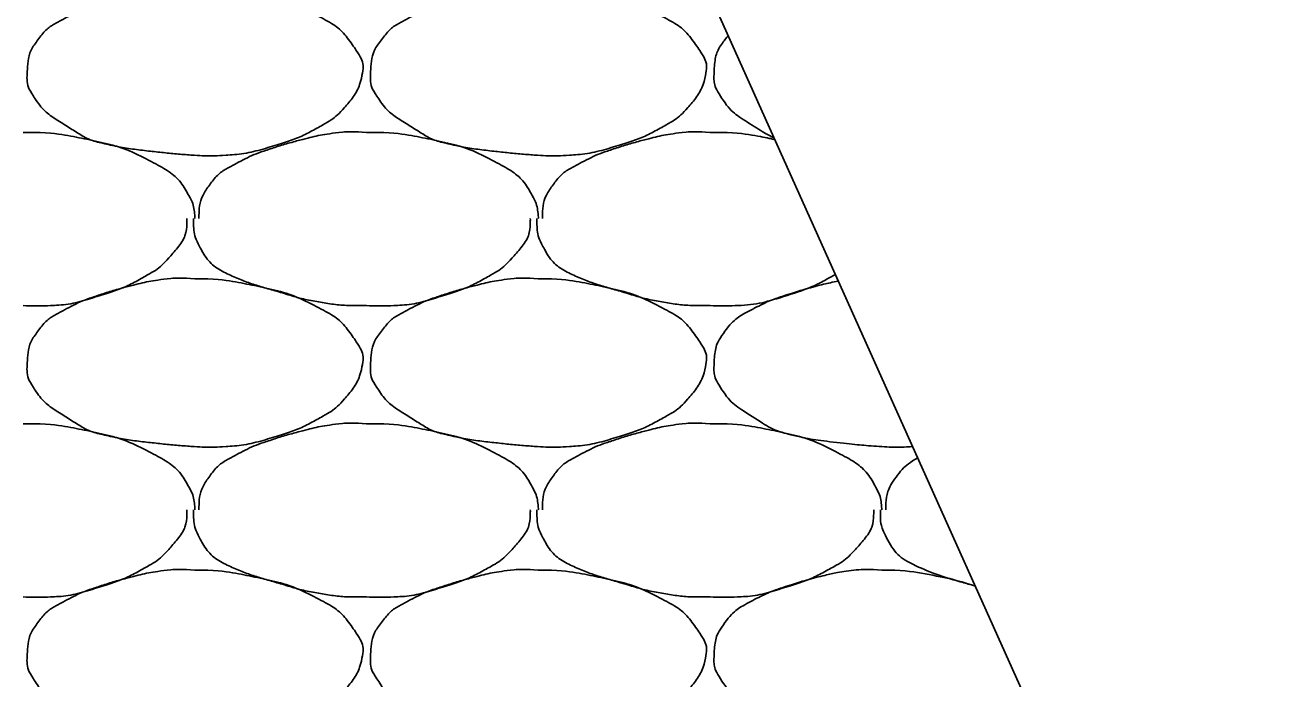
# Model space of a CAD drawing. Extents: x 1373719 to 1374161, y 379835 to 380167.
# Drawn here: x 1373945.913 to 1373947.595, y 379974.746 to 379975.622 of the extents above; entities that cross this region are included whole.
import ezdxf

# ---------------------------------------------------------------- set-up
doc = ezdxf.new("R2010")
doc.units = 0
doc.layers.add('Aggregate Base Course', color=7, linetype='Continuous')
doc.layers.add('SIGNATURE', color=7, linetype='Continuous')

msp = doc.modelspace()

# ---------------------------------------------------------------- linework, layer by layer
at = {"layer": 'Aggregate Base Course'}
for points, degree in [([(1373946.1408, 379975.6726), (1373946.1672, 379975.6729), (1373946.1936, 379975.669), (1373946.22, 379975.6636), (1373946.2522, 379975.657), (1373946.2819, 379975.6472), (1373946.3118, 379975.6312), (1373946.3317, 379975.6205), (1373946.3454, 379975.606), (1373946.3586, 379975.5862), (1373946.3643, 379975.5776), (1373946.3674, 379975.5678), (1373946.3658, 379975.5592), (1373946.3628, 379975.5423), (1373946.354, 379975.5255), (1373946.3406, 379975.5106), (1373946.3322, 379975.5012), (1373946.3238, 379975.4948), (1373946.3136, 379975.489), (1373946.2955, 379975.4787), (1373946.2776, 379975.47), (1373946.2578, 379975.4638), (1373946.2323, 379975.4557), (1373946.2067, 379975.4492), (1373946.1804, 379975.4476), (1373946.1672, 379975.4467), (1373946.154, 379975.4467), (1373946.1408, 379975.4476), (1373946.121, 379975.4489), (1373946.1012, 379975.4508), (1373946.0814, 379975.453), (1373946.0596, 379975.4554), (1373946.0381, 379975.4588), (1373946.0166, 379975.4638), (1373945.999, 379975.4679), (1373945.9838, 379975.4773), (1373945.968, 379975.4872), (1373945.9501, 379975.4984), (1373945.9356, 379975.5093), (1373945.923, 379975.5286), (1373945.9165, 379975.5385), (1373945.9152, 379975.5491), (1373945.9158, 379975.5592), (1373945.9166, 379975.5738), (1373945.9197, 379975.5885), (1373945.9302, 379975.6024), (1373945.9408, 379975.6164), (1373945.9524, 379975.624), (1373945.9662, 379975.6312), (1373945.978, 379975.6373), (1373945.9897, 379975.6431), (1373946.0022, 379975.6474), (1373946.0201, 379975.6534), (1373946.0379, 379975.6588), (1373946.0562, 379975.6636), (1373946.0675, 379975.6665), (1373946.0788, 379975.669), (1373946.0904, 379975.6708), (1373946.1071, 379975.6734), (1373946.1241, 379975.674), (1373946.1408, 379975.6726)], 3), ([(1373946.6016, 379975.6726), (1373946.628, 379975.6729), (1373946.6544, 379975.669), (1373946.6808, 379975.6636), (1373946.713, 379975.657), (1373946.7427, 379975.6472), (1373946.7726, 379975.6312), (1373946.7925, 379975.6205), (1373946.8062, 379975.606), (1373946.8194, 379975.5862), (1373946.8251, 379975.5776), (1373946.8282, 379975.5678), (1373946.8266, 379975.5592), (1373946.8236, 379975.5423), (1373946.8148, 379975.5255), (1373946.8014, 379975.5106), (1373946.793, 379975.5012), (1373946.7846, 379975.4948), (1373946.7744, 379975.489), (1373946.7563, 379975.4787), (1373946.7384, 379975.47), (1373946.7186, 379975.4638), (1373946.6931, 379975.4557), (1373946.6675, 379975.4492), (1373946.6412, 379975.4476), (1373946.628, 379975.4467), (1373946.6148, 379975.4467), (1373946.6016, 379975.4476), (1373946.5818, 379975.4489), (1373946.562, 379975.4508), (1373946.5422, 379975.453), (1373946.5204, 379975.4554), (1373946.4989, 379975.4588), (1373946.4774, 379975.4638), (1373946.4598, 379975.4679), (1373946.4446, 379975.4773), (1373946.4288, 379975.4872), (1373946.4109, 379975.4984), (1373946.3964, 379975.5093), (1373946.3838, 379975.5286), (1373946.3773, 379975.5385), (1373946.376, 379975.5491), (1373946.3766, 379975.5592), (1373946.3774, 379975.5738), (1373946.3805, 379975.5885), (1373946.391, 379975.6024), (1373946.4016, 379975.6164), (1373946.4132, 379975.624), (1373946.427, 379975.6312), (1373946.4388, 379975.6373), (1373946.4505, 379975.6431), (1373946.463, 379975.6474), (1373946.4809, 379975.6534), (1373946.4987, 379975.6588), (1373946.517, 379975.6636), (1373946.5283, 379975.6665), (1373946.5396, 379975.669), (1373946.5512, 379975.6708), (1373946.5679, 379975.6734), (1373946.5849, 379975.674), (1373946.6016, 379975.6726)], 3), ([(1373946.9182, 379975.4708), (1373946.9085, 379975.4754), (1373946.8991, 379975.4812), (1373946.8717, 379975.4984), (1373946.8572, 379975.5093), (1373946.8381, 379975.5385), (1373946.8368, 379975.5491), (1373946.8382, 379975.5738), (1373946.8413, 379975.5885), (1373946.8534, 379975.6044), (1373946.8549, 379975.6064), (1373946.8566, 379975.6082)], 3), ([(1373945.9104, 379975.4782), (1373945.9122, 379975.4781), (1373945.914, 379975.4783), (1373945.9158, 379975.4782)], 2), ([(1373945.9158, 379975.4782), (1373945.9422, 379975.4785), (1373945.9686, 379975.4746), (1373945.995, 379975.4692), (1373946.0272, 379975.4626), (1373946.0569, 379975.4528), (1373946.0868, 379975.4368), (1373946.1067, 379975.4261), (1373946.1226, 379975.4122), (1373946.1336, 379975.3918), (1373946.1383, 379975.383), (1373946.1401, 379975.3741), (1373946.1408, 379975.3648), (1373946.1409, 379975.3642), (1373946.1409, 379975.3636), (1373946.1408, 379975.363)], 3), ([(1373946.1462, 379975.363), (1373946.1462, 379975.3636), (1373946.1462, 379975.3642), (1373946.1462, 379975.3648), (1373946.1465, 379975.3799), (1373946.1508, 379975.3945), (1373946.1606, 379975.408), (1373946.1705, 379975.4216), (1373946.1828, 379975.4296), (1373946.1966, 379975.4368), (1373946.2084, 379975.4429), (1373946.2201, 379975.4487), (1373946.2326, 379975.453), (1373946.2505, 379975.459), (1373946.2683, 379975.4644), (1373946.2866, 379975.4692), (1373946.2979, 379975.4721), (1373946.3092, 379975.4746), (1373946.3208, 379975.4764), (1373946.3375, 379975.479), (1373946.3545, 379975.4796), (1373946.3712, 379975.4782)], 3), ([(1373946.3712, 379975.4782), (1373946.373, 379975.4781), (1373946.3748, 379975.4783), (1373946.3766, 379975.4782)], 2), ([(1373946.3766, 379975.4782), (1373946.403, 379975.4785), (1373946.4294, 379975.4746), (1373946.4558, 379975.4692), (1373946.488, 379975.4626), (1373946.5177, 379975.4528), (1373946.5476, 379975.4368), (1373946.5675, 379975.4261), (1373946.5834, 379975.4122), (1373946.5944, 379975.3918), (1373946.5991, 379975.383), (1373946.6009, 379975.3741), (1373946.6016, 379975.3648), (1373946.6017, 379975.3642), (1373946.6017, 379975.3636), (1373946.6016, 379975.363)], 3), ([(1373946.607, 379975.363), (1373946.607, 379975.3636), (1373946.607, 379975.3642), (1373946.607, 379975.3648), (1373946.6073, 379975.3799), (1373946.6116, 379975.3945), (1373946.6214, 379975.408), (1373946.6313, 379975.4216), (1373946.6436, 379975.4296), (1373946.6574, 379975.4368), (1373946.6692, 379975.4429), (1373946.6809, 379975.4487), (1373946.6934, 379975.453), (1373946.7113, 379975.459), (1373946.7291, 379975.4644), (1373946.7474, 379975.4692), (1373946.7587, 379975.4721), (1373946.77, 379975.4746), (1373946.7816, 379975.4764), (1373946.7983, 379975.479), (1373946.8153, 379975.4796), (1373946.832, 379975.4782)], 3), ([(1373946.832, 379975.4782), (1373946.8338, 379975.4781), (1373946.8356, 379975.4783), (1373946.8374, 379975.4782)], 2), ([(1373946.8374, 379975.4782), (1373946.8638, 379975.4785), (1373946.8902, 379975.4746), (1373946.9175, 379975.469), (1373946.9184, 379975.4688), (1373946.9192, 379975.4686)], 3), ([(1373946.13, 379975.363), (1373946.1301, 379975.3612), (1373946.1301, 379975.3594), (1373946.13, 379975.3576), (1373946.1293, 379975.3393), (1373946.1178, 379975.3235), (1373946.1048, 379975.309), (1373946.0966, 379975.2998), (1373946.088, 379975.2932), (1373946.0778, 379975.2874), (1373946.0597, 379975.2771), (1373946.0418, 379975.2684), (1373946.022, 379975.2622), (1373945.9965, 379975.2541), (1373945.971, 379975.247), (1373945.9446, 379975.246), (1373945.9332, 379975.2455), (1373945.9218, 379975.2455), (1373945.9104, 379975.246)], 3), ([(1373946.3712, 379975.246), (1373946.3688, 379975.246), (1373946.3664, 379975.246), (1373946.364, 379975.246), (1373946.3441, 379975.246), (1373946.3243, 379975.2478), (1373946.3046, 379975.2514), (1373946.2836, 379975.2551), (1373946.2635, 379975.2616), (1373946.2431, 379975.2674), (1373946.2254, 379975.2725), (1373946.2083, 379975.2782), (1373946.1912, 379975.2856), (1373946.1722, 379975.2938), (1373946.1563, 379975.3076), (1373946.1462, 379975.327), (1373946.141, 379975.337), (1373946.139, 379975.3471), (1373946.139, 379975.3576), (1373946.139, 379975.3594), (1373946.139, 379975.3612), (1373946.139, 379975.363)], 3), ([(1373946.5908, 379975.363), (1373946.5909, 379975.3612), (1373946.5909, 379975.3594), (1373946.5908, 379975.3576), (1373946.5901, 379975.3393), (1373946.5786, 379975.3235), (1373946.5656, 379975.309), (1373946.5574, 379975.2998), (1373946.5488, 379975.2932), (1373946.5386, 379975.2874), (1373946.5205, 379975.2771), (1373946.5026, 379975.2684), (1373946.4828, 379975.2622), (1373946.4573, 379975.2541), (1373946.4318, 379975.247), (1373946.4054, 379975.246), (1373946.394, 379975.2455), (1373946.3826, 379975.2455), (1373946.3712, 379975.246)], 3), ([(1373946.832, 379975.246), (1373946.8296, 379975.246), (1373946.8272, 379975.246), (1373946.8248, 379975.246), (1373946.8049, 379975.246), (1373946.7851, 379975.2478), (1373946.7654, 379975.2514), (1373946.7444, 379975.2551), (1373946.7243, 379975.2616), (1373946.7039, 379975.2674), (1373946.6862, 379975.2725), (1373946.6691, 379975.2782), (1373946.652, 379975.2856), (1373946.633, 379975.2938), (1373946.6171, 379975.3076), (1373946.607, 379975.327), (1373946.6018, 379975.337), (1373946.5998, 379975.3471), (1373946.5998, 379975.3576), (1373946.5998, 379975.3594), (1373946.5998, 379975.3612), (1373946.5998, 379975.363)], 3), ([(1373946.1408, 379975.282), (1373946.1672, 379975.2823), (1373946.1936, 379975.2784), (1373946.22, 379975.273), (1373946.2522, 379975.2664), (1373946.2819, 379975.2566), (1373946.3118, 379975.2406), (1373946.3317, 379975.2299), (1373946.3454, 379975.2154), (1373946.3586, 379975.1956), (1373946.3643, 379975.187), (1373946.3674, 379975.1772), (1373946.3658, 379975.1686), (1373946.3628, 379975.1517), (1373946.354, 379975.1349), (1373946.3406, 379975.12), (1373946.3322, 379975.1106), (1373946.3238, 379975.1042), (1373946.3136, 379975.0984), (1373946.2955, 379975.0881), (1373946.2776, 379975.0794), (1373946.2578, 379975.0732), (1373946.2323, 379975.0651), (1373946.2067, 379975.0586), (1373946.1804, 379975.057), (1373946.1672, 379975.0561), (1373946.154, 379975.0561), (1373946.1408, 379975.057), (1373946.121, 379975.0583), (1373946.1012, 379975.0602), (1373946.0814, 379975.0624), (1373946.0596, 379975.0648), (1373946.0381, 379975.0682), (1373946.0166, 379975.0732), (1373945.999, 379975.0773), (1373945.9838, 379975.0867), (1373945.968, 379975.0966), (1373945.9501, 379975.1078), (1373945.9356, 379975.1187), (1373945.923, 379975.138), (1373945.9165, 379975.1479), (1373945.9152, 379975.1585), (1373945.9158, 379975.1686), (1373945.9166, 379975.1832), (1373945.9197, 379975.1979), (1373945.9302, 379975.2118), (1373945.9408, 379975.2258), (1373945.9524, 379975.2334), (1373945.9662, 379975.2406), (1373945.978, 379975.2467), (1373945.9897, 379975.2525), (1373946.0022, 379975.2568), (1373946.0201, 379975.2628), (1373946.0379, 379975.2682), (1373946.0562, 379975.273), (1373946.0675, 379975.2759), (1373946.0788, 379975.2784), (1373946.0904, 379975.2802), (1373946.1071, 379975.2828), (1373946.1241, 379975.2834), (1373946.1408, 379975.282)], 3), ([(1373946.6016, 379975.282), (1373946.628, 379975.2823), (1373946.6544, 379975.2784), (1373946.6808, 379975.273), (1373946.713, 379975.2664), (1373946.7427, 379975.2566), (1373946.7726, 379975.2406), (1373946.7925, 379975.2299), (1373946.8062, 379975.2154), (1373946.8194, 379975.1956), (1373946.8251, 379975.187), (1373946.8282, 379975.1772), (1373946.8266, 379975.1686), (1373946.8236, 379975.1517), (1373946.8148, 379975.1349), (1373946.8014, 379975.12), (1373946.793, 379975.1106), (1373946.7846, 379975.1042), (1373946.7744, 379975.0984), (1373946.7563, 379975.0881), (1373946.7384, 379975.0794), (1373946.7186, 379975.0732), (1373946.6931, 379975.0651), (1373946.6675, 379975.0586), (1373946.6412, 379975.057), (1373946.628, 379975.0561), (1373946.6148, 379975.0561), (1373946.6016, 379975.057), (1373946.5818, 379975.0583), (1373946.562, 379975.0602), (1373946.5422, 379975.0624), (1373946.5204, 379975.0648), (1373946.4989, 379975.0682), (1373946.4774, 379975.0732), (1373946.4598, 379975.0773), (1373946.4446, 379975.0867), (1373946.4288, 379975.0966), (1373946.4109, 379975.1078), (1373946.3964, 379975.1187), (1373946.3838, 379975.138), (1373946.3773, 379975.1479), (1373946.376, 379975.1585), (1373946.3766, 379975.1686), (1373946.3774, 379975.1832), (1373946.3805, 379975.1979), (1373946.391, 379975.2118), (1373946.4016, 379975.2258), (1373946.4132, 379975.2334), (1373946.427, 379975.2406), (1373946.4388, 379975.2467), (1373946.4505, 379975.2525), (1373946.463, 379975.2568), (1373946.4809, 379975.2628), (1373946.4987, 379975.2682), (1373946.517, 379975.273), (1373946.5283, 379975.2759), (1373946.5396, 379975.2784), (1373946.5512, 379975.2802), (1373946.5679, 379975.2828), (1373946.5849, 379975.2834), (1373946.6016, 379975.282)], 3), ([(1373947.0004, 379975.2879), (1373947.0001, 379975.2877), (1373946.9997, 379975.2876), (1373946.9813, 379975.2771), (1373946.9634, 379975.2684), (1373946.9181, 379975.2541), (1373946.8926, 379975.247), (1373946.8548, 379975.2455), (1373946.8434, 379975.2455), (1373946.832, 379975.246)], 3), ([(1373947.104, 379975.0571), (1373947.1034, 379975.0571), (1373947.1027, 379975.057), (1373947.0888, 379975.0561), (1373947.0756, 379975.0561), (1373947.0426, 379975.0583), (1373947.0228, 379975.0602), (1373946.9812, 379975.0648), (1373946.9597, 379975.0682), (1373946.9206, 379975.0773), (1373946.9054, 379975.0867), (1373946.8717, 379975.1078), (1373946.8572, 379975.1187), (1373946.8381, 379975.1479), (1373946.8368, 379975.1585), (1373946.8382, 379975.1832), (1373946.8413, 379975.1979), (1373946.8624, 379975.2258), (1373946.874, 379975.2334), (1373946.8996, 379975.2467), (1373946.9113, 379975.2525), (1373946.9417, 379975.2628), (1373946.9595, 379975.2682), (1373946.9866, 379975.2753), (1373946.9955, 379975.2773), (1373947.0044, 379975.2789)], 3), ([(1373945.9104, 379975.0876), (1373945.9122, 379975.0875), (1373945.914, 379975.0877), (1373945.9158, 379975.0876)], 2), ([(1373945.9158, 379975.0876), (1373945.9422, 379975.0879), (1373945.9686, 379975.084), (1373945.995, 379975.0786), (1373946.0272, 379975.072), (1373946.0569, 379975.0622), (1373946.0868, 379975.0462), (1373946.1067, 379975.0355), (1373946.1226, 379975.0216), (1373946.1336, 379975.0012), (1373946.1383, 379974.9924), (1373946.1401, 379974.9835), (1373946.1408, 379974.9742), (1373946.1409, 379974.9736), (1373946.1409, 379974.973), (1373946.1408, 379974.9724)], 3), ([(1373946.1462, 379974.9724), (1373946.1462, 379974.973), (1373946.1462, 379974.9736), (1373946.1462, 379974.9742), (1373946.1465, 379974.9893), (1373946.1508, 379975.0039), (1373946.1606, 379975.0174), (1373946.1705, 379975.031), (1373946.1828, 379975.039), (1373946.1966, 379975.0462), (1373946.2084, 379975.0523), (1373946.2201, 379975.0581), (1373946.2326, 379975.0624), (1373946.2505, 379975.0684), (1373946.2683, 379975.0738), (1373946.2866, 379975.0786), (1373946.2979, 379975.0815), (1373946.3092, 379975.084), (1373946.3208, 379975.0858), (1373946.3375, 379975.0884), (1373946.3545, 379975.089), (1373946.3712, 379975.0876)], 3), ([(1373946.3712, 379975.0876), (1373946.373, 379975.0875), (1373946.3748, 379975.0877), (1373946.3766, 379975.0876)], 2), ([(1373946.3766, 379975.0876), (1373946.403, 379975.0879), (1373946.4294, 379975.084), (1373946.4558, 379975.0786), (1373946.488, 379975.072), (1373946.5177, 379975.0622), (1373946.5476, 379975.0462), (1373946.5675, 379975.0355), (1373946.5834, 379975.0216), (1373946.5944, 379975.0012), (1373946.5991, 379974.9924), (1373946.6009, 379974.9835), (1373946.6016, 379974.9742), (1373946.6017, 379974.9736), (1373946.6017, 379974.973), (1373946.6016, 379974.9724)], 3), ([(1373946.607, 379974.9724), (1373946.607, 379974.973), (1373946.607, 379974.9736), (1373946.607, 379974.9742), (1373946.6073, 379974.9893), (1373946.6116, 379975.0039), (1373946.6214, 379975.0174), (1373946.6313, 379975.031), (1373946.6436, 379975.039), (1373946.6574, 379975.0462), (1373946.6692, 379975.0523), (1373946.6809, 379975.0581), (1373946.6934, 379975.0624), (1373946.7113, 379975.0684), (1373946.7291, 379975.0738), (1373946.7474, 379975.0786), (1373946.7587, 379975.0815), (1373946.77, 379975.084), (1373946.7816, 379975.0858), (1373946.7983, 379975.0884), (1373946.8153, 379975.089), (1373946.832, 379975.0876)], 3), ([(1373946.832, 379975.0876), (1373946.8338, 379975.0875), (1373946.8356, 379975.0877), (1373946.8374, 379975.0876)], 2), ([(1373946.8374, 379975.0876), (1373946.8638, 379975.0879), (1373946.8902, 379975.084), (1373946.9166, 379975.0786), (1373946.9488, 379975.072), (1373946.9785, 379975.0622), (1373947.0084, 379975.0462), (1373947.0283, 379975.0355), (1373947.0442, 379975.0216), (1373947.0552, 379975.0012), (1373947.0599, 379974.9924), (1373947.0617, 379974.9835), (1373947.0624, 379974.9742), (1373947.0625, 379974.9736), (1373947.0625, 379974.973), (1373947.0624, 379974.9724)], 3), ([(1373947.0678, 379974.9724), (1373947.0678, 379974.973), (1373947.0678, 379974.9736), (1373947.0681, 379974.9893), (1373947.0724, 379975.0039), (1373947.0903, 379975.0285), (1373947.1, 379975.0359), (1373947.1108, 379975.0421)], 3), ([(1373946.13, 379974.9724), (1373946.1301, 379974.9706), (1373946.1301, 379974.9688), (1373946.13, 379974.967), (1373946.1293, 379974.9487), (1373946.1178, 379974.9329), (1373946.1048, 379974.9184), (1373946.0966, 379974.9092), (1373946.088, 379974.9026), (1373946.0778, 379974.8968), (1373946.0597, 379974.8865), (1373946.0418, 379974.8778), (1373946.022, 379974.8716), (1373945.9965, 379974.8635), (1373945.971, 379974.8564), (1373945.9446, 379974.8554), (1373945.9332, 379974.8549), (1373945.9218, 379974.8549), (1373945.9104, 379974.8554)], 3), ([(1373946.3712, 379974.8554), (1373946.3688, 379974.8554), (1373946.3664, 379974.8554), (1373946.364, 379974.8554), (1373946.3441, 379974.8554), (1373946.3243, 379974.8572), (1373946.3046, 379974.8608), (1373946.2836, 379974.8645), (1373946.2635, 379974.871), (1373946.2431, 379974.8768), (1373946.2254, 379974.8819), (1373946.2083, 379974.8876), (1373946.1912, 379974.895), (1373946.1722, 379974.9032), (1373946.1563, 379974.917), (1373946.1462, 379974.9364), (1373946.141, 379974.9464), (1373946.139, 379974.9565), (1373946.139, 379974.967), (1373946.139, 379974.9688), (1373946.139, 379974.9706), (1373946.139, 379974.9724)], 3), ([(1373946.5908, 379974.9724), (1373946.5909, 379974.9706), (1373946.5909, 379974.9688), (1373946.5908, 379974.967), (1373946.5901, 379974.9487), (1373946.5786, 379974.9329), (1373946.5656, 379974.9184), (1373946.5574, 379974.9092), (1373946.5488, 379974.9026), (1373946.5386, 379974.8968), (1373946.5205, 379974.8865), (1373946.5026, 379974.8778), (1373946.4828, 379974.8716), (1373946.4573, 379974.8635), (1373946.4318, 379974.8564), (1373946.4054, 379974.8554), (1373946.394, 379974.8549), (1373946.3826, 379974.8549), (1373946.3712, 379974.8554)], 3), ([(1373946.832, 379974.8554), (1373946.8296, 379974.8554), (1373946.8272, 379974.8554), (1373946.8248, 379974.8554), (1373946.8049, 379974.8554), (1373946.7851, 379974.8572), (1373946.7654, 379974.8608), (1373946.7444, 379974.8645), (1373946.7243, 379974.871), (1373946.7039, 379974.8768), (1373946.6862, 379974.8819), (1373946.6691, 379974.8876), (1373946.652, 379974.895), (1373946.633, 379974.9032), (1373946.6171, 379974.917), (1373946.607, 379974.9364), (1373946.6018, 379974.9464), (1373946.5998, 379974.9565), (1373946.5998, 379974.967), (1373946.5998, 379974.9688), (1373946.5998, 379974.9706), (1373946.5998, 379974.9724)], 3), ([(1373947.0516, 379974.9724), (1373947.0517, 379974.9706), (1373947.0517, 379974.9688), (1373947.0516, 379974.967), (1373947.0509, 379974.9487), (1373947.0394, 379974.9329), (1373947.0264, 379974.9184), (1373947.0182, 379974.9092), (1373947.0096, 379974.9026), (1373946.9994, 379974.8968), (1373946.9813, 379974.8865), (1373946.9634, 379974.8778), (1373946.9436, 379974.8716), (1373946.9181, 379974.8635), (1373946.8926, 379974.8564), (1373946.8662, 379974.8554), (1373946.8548, 379974.8549), (1373946.8434, 379974.8549), (1373946.832, 379974.8554)], 3), ([(1373947.1881, 379974.87), (1373947.1803, 379974.8723), (1373947.1725, 379974.8746), (1373947.147, 379974.8819), (1373947.1299, 379974.8876), (1373947.0938, 379974.9032), (1373947.0779, 379974.917), (1373947.0626, 379974.9464), (1373947.0606, 379974.9565), (1373947.0606, 379974.9688), (1373947.0606, 379974.9706), (1373947.0606, 379974.9724)], 3), ([(1373946.1408, 379974.8914), (1373946.1672, 379974.8917), (1373946.1936, 379974.8878), (1373946.22, 379974.8824), (1373946.2522, 379974.8758), (1373946.2819, 379974.866), (1373946.3118, 379974.85), (1373946.3317, 379974.8393), (1373946.3454, 379974.8248), (1373946.3586, 379974.805), (1373946.3643, 379974.7964), (1373946.3674, 379974.7866), (1373946.3658, 379974.778), (1373946.3628, 379974.7611), (1373946.354, 379974.7443), (1373946.3406, 379974.7294), (1373946.3322, 379974.72), (1373946.3238, 379974.7136), (1373946.3136, 379974.7078), (1373946.2955, 379974.6975), (1373946.2776, 379974.6888), (1373946.2578, 379974.6826), (1373946.2323, 379974.6745), (1373946.2067, 379974.668), (1373946.1804, 379974.6664), (1373946.1672, 379974.6655), (1373946.154, 379974.6655), (1373946.1408, 379974.6664), (1373946.121, 379974.6677), (1373946.1012, 379974.6696), (1373946.0814, 379974.6718), (1373946.0596, 379974.6742), (1373946.0381, 379974.6776), (1373946.0166, 379974.6826), (1373945.999, 379974.6867), (1373945.9838, 379974.6961), (1373945.968, 379974.706), (1373945.9501, 379974.7172), (1373945.9356, 379974.7281), (1373945.923, 379974.7474), (1373945.9165, 379974.7573), (1373945.9152, 379974.7679), (1373945.9158, 379974.778), (1373945.9166, 379974.7926), (1373945.9197, 379974.8073), (1373945.9302, 379974.8212), (1373945.9408, 379974.8352), (1373945.9524, 379974.8428), (1373945.9662, 379974.85), (1373945.978, 379974.8561), (1373945.9897, 379974.8619), (1373946.0022, 379974.8662), (1373946.0201, 379974.8722), (1373946.0379, 379974.8776), (1373946.0562, 379974.8824), (1373946.0675, 379974.8853), (1373946.0788, 379974.8878), (1373946.0904, 379974.8896), (1373946.1071, 379974.8922), (1373946.1241, 379974.8928), (1373946.1408, 379974.8914)], 3), ([(1373946.6016, 379974.8914), (1373946.628, 379974.8917), (1373946.6544, 379974.8878), (1373946.6808, 379974.8824), (1373946.713, 379974.8758), (1373946.7427, 379974.866), (1373946.7726, 379974.85), (1373946.7925, 379974.8393), (1373946.8062, 379974.8248), (1373946.8194, 379974.805), (1373946.8251, 379974.7964), (1373946.8282, 379974.7866), (1373946.8266, 379974.778), (1373946.8236, 379974.7611), (1373946.8148, 379974.7443), (1373946.8014, 379974.7294), (1373946.793, 379974.72), (1373946.7846, 379974.7136), (1373946.7744, 379974.7078), (1373946.7563, 379974.6975), (1373946.7384, 379974.6888), (1373946.7186, 379974.6826), (1373946.6931, 379974.6745), (1373946.6675, 379974.668), (1373946.6412, 379974.6664), (1373946.628, 379974.6655), (1373946.6148, 379974.6655), (1373946.6016, 379974.6664), (1373946.5818, 379974.6677), (1373946.562, 379974.6696), (1373946.5422, 379974.6718), (1373946.5204, 379974.6742), (1373946.4989, 379974.6776), (1373946.4774, 379974.6826), (1373946.4598, 379974.6867), (1373946.4446, 379974.6961), (1373946.4288, 379974.706), (1373946.4109, 379974.7172), (1373946.3964, 379974.7281), (1373946.3838, 379974.7474), (1373946.3773, 379974.7573), (1373946.376, 379974.7679), (1373946.3766, 379974.778), (1373946.3774, 379974.7926), (1373946.3805, 379974.8073), (1373946.391, 379974.8212), (1373946.4016, 379974.8352), (1373946.4132, 379974.8428), (1373946.427, 379974.85), (1373946.4388, 379974.8561), (1373946.4505, 379974.8619), (1373946.463, 379974.8662), (1373946.4809, 379974.8722), (1373946.4987, 379974.8776), (1373946.517, 379974.8824), (1373946.5283, 379974.8853), (1373946.5396, 379974.8878), (1373946.5512, 379974.8896), (1373946.5679, 379974.8922), (1373946.5849, 379974.8928), (1373946.6016, 379974.8914)], 3), ([(1373947.2547, 379974.7217), (1373947.2487, 379974.7162), (1373947.2424, 379974.7119), (1373947.2171, 379974.6975), (1373947.1992, 379974.6888), (1373947.1539, 379974.6745), (1373947.1283, 379974.668), (1373947.0888, 379974.6655), (1373947.0756, 379974.6655), (1373947.0426, 379974.6677), (1373947.0228, 379974.6696), (1373946.9812, 379974.6742), (1373946.9597, 379974.6776), (1373946.9206, 379974.6867), (1373946.9054, 379974.6961), (1373946.8717, 379974.7172), (1373946.8572, 379974.7281), (1373946.8381, 379974.7573), (1373946.8368, 379974.7679), (1373946.8382, 379974.7926), (1373946.8413, 379974.8073), (1373946.8624, 379974.8352), (1373946.874, 379974.8428), (1373946.8996, 379974.8561), (1373946.9113, 379974.8619), (1373946.9417, 379974.8722), (1373946.9595, 379974.8776), (1373946.9891, 379974.8853), (1373947.0004, 379974.8878), (1373947.0287, 379974.8922), (1373947.0457, 379974.8928), (1373947.0624, 379974.8914)], 3), ([(1373947.0624, 379974.8914), (1373947.0888, 379974.8917), (1373947.1152, 379974.8878), (1373947.1576, 379974.8791), (1373947.1731, 379974.875), (1373947.1882, 379974.8698)], 3)]:
    msp.add_open_spline(points, degree=degree, dxfattribs=at)
at = {"layer": 'SIGNATURE'}
msp.add_lwpolyline([(1373946.7549, 379975.8345), (1373945.8549, 379975.7985), (1373946.2404, 379976.184), (1373945.8549, 379976.1686), (1373943.6901, 379975.447), (1373938.7049, 379973.7853), (1373947.5954, 379973.9631), (1373946.7549, 379975.8345)], dxfattribs=at)

doc.saveas('drawing.dxf')
